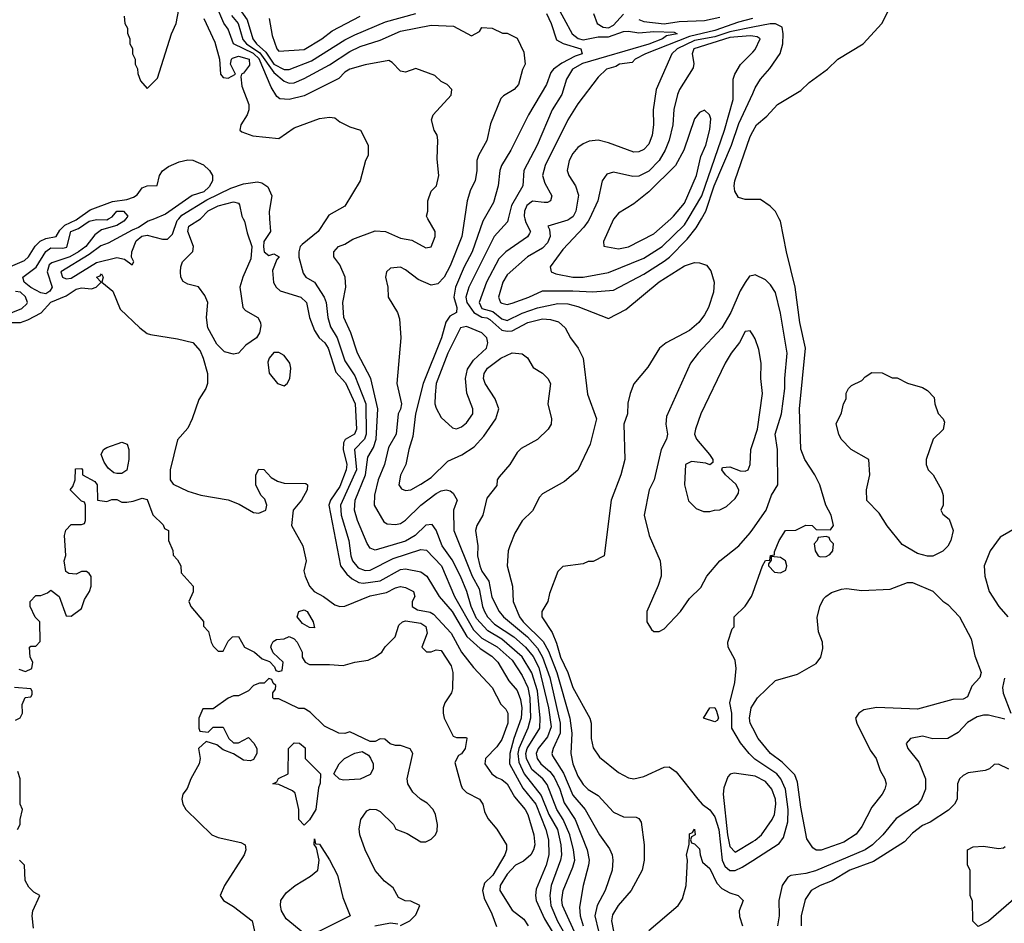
# Model space of a CAD drawing. Header units: inches. Extents: x 1793389 to 1900389, y 320802 to 470796.
# Tile 587 of 656: x 1887107 to 1890993, y 387220 to 390785. Entities that reach past the tile are written whole.
import ezdxf

# ---------------------------------------------------------------- set-up
doc = ezdxf.new("R2010")
doc.units = ezdxf.units.IN
doc.header["$MEASUREMENT"] = 0
for name, color, linetype in [('B8388', 7, 'Continuous'), ('B8389', 7, 'Continuous'), ('B8398', 7, 'Continuous'), ('B8399', 7, 'Continuous')]:
    doc.layers.add(name, color=color, linetype=linetype)

msp = doc.modelspace()

# ---------------------------------------------------------------- linework, layer by layer
at = {"layer": 'B8388', "color": 2}
for points, elevation in [([(1887070, 389811), (1887125.4, 389834.6), (1887142, 389850), (1887168.2, 389891.8), (1887188.1, 389911.9), (1887210, 389922.4), (1887250, 389930.4), (1887265.4, 389954.6), (1887285.2, 389974.8), (1887330, 389996.2), (1887335.3, 390000)], 198), ([(1887525.7, 390000), (1887517.3, 389990), (1887490, 389972.7), (1887430, 389956), (1887403.1, 389936.9), (1887368, 389890), (1887338.4, 389870), (1887304.9, 389850), (1887233.6, 389826.4), (1887222.4, 389817.6), (1887215.3, 389790), (1887234.4, 389730), (1887226.2, 389713.8), (1887210, 389703.7), (1887190, 389707), (1887150, 389728.2), (1887124.5, 389750), (1887119.3, 389770), (1887171.1, 389808.9), (1887209.8, 389870.2), (1887230, 389885.3), (1887276.4, 389883.6), (1887292.8, 389887.2), (1887308.3, 389950), (1887338.3, 389961.7), (1887380.9, 389990), (1887410, 389997), (1887450, 389995.5), (1887457.8, 390000)], 194), ([(1887638.1, 390000), (1887613.4, 389990), (1887575.1, 389964.9), (1887550, 389955.3), (1887456.5, 389903.5), (1887426.9, 389893.1), (1887381.5, 389858.5), (1887269.3, 389790.7), (1887275.5, 389770), (1887290, 389762.7), (1887310, 389766), (1887410, 389826.7), (1887490, 389847.4), (1887519.9, 389839.9), (1887550, 389818), (1887557.2, 389830), (1887548.4, 389848.4), (1887549.4, 389869.4), (1887566.6, 389913.4), (1887588.3, 389931.7), (1887610, 389935.6), (1887670, 389919.5), (1887690, 389919.3), (1887710, 389938.8), (1887727.6, 389992.4), (1887734.4, 390000)], 198), ([(1887988.7, 390000), (1887993.7, 389990), (1888003.8, 389943.8), (1888022.6, 389890), (1888018.3, 389841.7), (1887986.8, 389770), (1887976, 389730), (1887986.8, 389650), (1887998, 389638), (1888046, 389610), (1888057.3, 389590), (1888058, 389578), (1888053, 389550), (1888040.7, 389530), (1887999.3, 389500.7), (1887970, 389469), (1887950, 389465.2), (1887914.8, 389474.8), (1887884.8, 389504.8), (1887849.4, 389569.4), (1887843.7, 389610), (1887849.3, 389670), (1887837.2, 389697.2), (1887811.8, 389731.8), (1887770, 389742), (1887751.9, 389751.9), (1887742, 389770), (1887740.7, 389790), (1887742, 389810), (1887749.6, 389830.4), (1887789.4, 389870.6), (1887792.7, 389890), (1887769.7, 389950), (1887774, 389970), (1887820.2, 390000)], 194), ([(1888092.8, 390000), (1888096, 389950), (1888070.8, 389910), (1888069, 389889), (1888071, 389870), (1888090, 389854.8), (1888110, 389861), (1888130.4, 389850), (1888121.4, 389838.6), (1888104.9, 389795.1), (1888108.8, 389748.8), (1888119.1, 389730), (1888135.3, 389715.3), (1888216, 389690), (1888238, 389670), (1888250.4, 389610), (1888270, 389558.8), (1888288, 389530), (1888310.5, 389510), (1888323.8, 389490), (1888354.3, 389394.3), (1888392.1, 389352.1), (1888430.2, 389270), (1888436.1, 389170), (1888428.4, 389150), (1888391.3, 389128.7), (1888384, 389116), (1888383.9, 389090), (1888398, 389030), (1888394.7, 389010), (1888370, 388943.6), (1888332.9, 388890), (1888327.4, 388870), (1888373.4, 388630), (1888397.8, 388597.8), (1888418.9, 388578.9), (1888445.5, 388565.5), (1888462.8, 388562.8), (1888530, 388572), (1888610, 388615.8), (1888630, 388619.3), (1888690, 388607.3), (1888713.4, 388590), (1888761.6, 388510), (1888812.9, 388450), (1888871.4, 388351.4), (1888924.1, 388304.1), (1888970, 388274.9), (1888994.4, 388250), (1889037.1, 388177.1), (1889070, 388139.1), (1889083.4, 388103.4), (1889089.1, 388070), (1889086, 388030), (1889056.5, 387950), (1889040.6, 387890), (1889039.6, 387850), (1889092.9, 387752.9), (1889143.2, 387690), (1889183.6, 387590), (1889193.6, 387550), (1889194.9, 387490), (1889184.6, 387450), (1889145.4, 387354.6), (1889142, 387330), (1889144.9, 387310), (1889178.2, 387238.2), (1889250, 387118)], 198), ([(1888317.3, 390000), (1888284.9, 389950), (1888221.7, 389898.3), (1888214, 389890), (1888208, 389870), (1888208.3, 389848.3), (1888225.2, 389785.2), (1888236, 389770), (1888270.7, 389750), (1888308.5, 389690), (1888315.8, 389670), (1888322.6, 389610), (1888333.6, 389573.6), (1888360.2, 389530), (1888390, 389439.1), (1888430, 389380.5), (1888473.4, 389270), (1888474.4, 389150), (1888467.6, 389130), (1888427.8, 389090), (1888435.9, 389010), (1888372.6, 388870), (1888375.3, 388830), (1888406, 388730), (1888413.1, 388670), (1888420.3, 388650), (1888443.1, 388623.1), (1888470, 388611.8), (1888490, 388613.1), (1888580.3, 388659.7), (1888690, 388695.3), (1888712.5, 388692.5), (1888772, 388630), (1888822.8, 388510), (1888897.6, 388377.6), (1888930, 388345.8), (1888990.8, 388310.8), (1889050, 388258.9), (1889090, 388198.4), (1889112, 388150), (1889120.2, 388110), (1889123.2, 388030), (1889112.4, 387990), (1889076.6, 387910), (1889073, 387890), (1889076.1, 387856.1), (1889098.2, 387810), (1889164.2, 387724.2), (1889195, 387650), (1889229.1, 387590), (1889242.4, 387530), (1889244.9, 387490), (1889241.7, 387470), (1889204.9, 387370), (1889199, 387330), (1889203.2, 387290), (1889229.4, 387229.4), (1889308.1, 387090)], 202), ([(1889310, 387157.6), (1889249, 387290), (1889246.8, 387313.2), (1889252, 387350), (1889290, 387441.2), (1889297.4, 387470), (1889292.8, 387510), (1889278, 387570), (1889251.3, 387630), (1889226, 387670), (1889188.5, 387768.5), (1889170.9, 387790.9), (1889127.7, 387827.7), (1889106.5, 387870), (1889104.7, 387890), (1889109.3, 387910), (1889159.6, 387990), (1889161.2, 388030), (1889150, 388137.3), (1889128, 388208), (1889090, 388271.7), (1889010, 388341.3), (1888954.1, 388374.1), (1888910, 388423.1), (1888888.1, 388470), (1888871.7, 388530), (1888846.3, 388590), (1888814.1, 388654.1), (1888773.7, 388710), (1888750, 388771), (1888734, 388794), (1888710, 388790.5), (1888667.3, 388750), (1888630, 388727.4), (1888510, 388692.7), (1888490, 388700.7), (1888478.3, 388718.3), (1888440.3, 388810), (1888428.7, 388850), (1888430.3, 388890), (1888471.4, 388990), (1888481.3, 389058.7), (1888503, 389097), (1888513.8, 389130), (1888520.3, 389250), (1888492.4, 389370), (1888440.4, 389470), (1888414, 389550), (1888386.4, 389610), (1888382.4, 389670), (1888393.4, 389730), (1888390.6, 389770), (1888370, 389818), (1888346, 389850), (1888346, 389870), (1888364.7, 389890), (1888390, 389899), (1888421.1, 389918.9), (1888510, 389952.7), (1888550, 389949.3), (1888610, 389923.7), (1888654.8, 389914.8), (1888710, 389885.2), (1888730.6, 389889.4), (1888746.8, 389930), (1888746.8, 389950), (1888717.8, 390000)], 206), ([(1888862.6, 390000), (1888852.2, 389930), (1888805.4, 389814.6), (1888782.4, 389770), (1888757.4, 389742.6), (1888730, 389738.4), (1888679.6, 389759.6), (1888630, 389799), (1888610, 389809.2), (1888570, 389805.2), (1888554.8, 389790), (1888550.8, 389770), (1888559.1, 389730), (1888560.7, 389690), (1888598, 389630), (1888605.4, 389605.4), (1888611, 389530), (1888594.8, 389350), (1888613.4, 389270), (1888610, 389248.7), (1888600.7, 389230), (1888592.7, 389150), (1888562.4, 389097.6), (1888547, 389030), (1888521.1, 388970), (1888506.7, 388910), (1888506, 388870), (1888543.8, 388803.8), (1888556.8, 388796.8), (1888590, 388793.4), (1888610, 388798), (1888630, 388810.6), (1888689.8, 388870.2), (1888750, 388915.8), (1888770, 388926.4), (1888790, 388930.4), (1888806.2, 388926.2), (1888817.3, 388917.3), (1888833.4, 388890), (1888819.3, 388850), (1888819.5, 388770), (1888892.6, 388590), (1888920, 388540), (1888932.6, 388470), (1888940.8, 388450), (1888952.9, 388430), (1888980.6, 388400.6), (1889056.5, 388350), (1889103.2, 388310), (1889133.1, 388273.1), (1889155.5, 388230), (1889194.3, 388070), (1889204.1, 387995.9), (1889190, 387955.6), (1889152.9, 387910), (1889145.3, 387890), (1889148.9, 387870), (1889163.7, 387850), (1889199.6, 387819.6), (1889216.7, 387796.7), (1889237.8, 387750), (1889255.2, 387695.2), (1889299, 387630), (1889346, 387510), (1889353.7, 387470), (1889352.2, 387450), (1889330.4, 387370), (1889316.5, 387283.5), (1889318.3, 387250), (1889330.3, 387210)], 210), ([(1888939.7, 390000), (1888934, 389990), (1888893.1, 389870), (1888860.9, 389810), (1888826.3, 389730), (1888820.3, 389690), (1888831.8, 389650), (1888830.5, 389630), (1888804.8, 389615.2), (1888788.6, 389591.4), (1888771.7, 389530), (1888699.1, 389350), (1888668.9, 389230), (1888658.6, 389141.4), (1888642, 389090), (1888630.8, 389030), (1888610, 388988), (1888602.8, 388950), (1888614, 388934), (1888630, 388927.3), (1888650, 388930.7), (1888690, 388953.4), (1888730, 388979.1), (1888796.3, 389043.7), (1888851.1, 389068.9), (1888899.7, 389100.3), (1888938, 389142), (1888986, 389210), (1888997.2, 389250), (1888983.7, 389290), (1888943.7, 389350), (1888937, 389370), (1888939.5, 389390), (1888952.7, 389410), (1889005.2, 389450), (1889050, 389470.7), (1889090, 389466.8), (1889110.7, 389450.7), (1889133.7, 389413.7), (1889170, 389390.8), (1889190.8, 389370), (1889201, 389350), (1889191.3, 389270), (1889206, 389210), (1889204.7, 389190), (1889192, 389170), (1889150, 389128.7), (1889086.4, 389093.6), (1889070, 389078), (1889041, 389030), (1888998.8, 388981.2), (1888991.3, 388970), (1888990, 388948), (1888950, 388898), (1888934.8, 388830), (1888910.7, 388790), (1888906, 388770), (1888914.9, 388710), (1888914, 388670), (1888922.4, 388630), (1888930.3, 388610), (1888958.7, 388570), (1888970, 388506.8), (1888999.5, 388450), (1889015.8, 388430), (1889110.2, 388350), (1889150, 388306.3), (1889170.1, 388270.1), (1889198.6, 388190), (1889240.2, 388010), (1889239.7, 387970), (1889212, 387910), (1889207, 387890), (1889210, 387881), (1889252.5, 387812.5), (1889290, 387725.5), (1889338.4, 387670), (1889395.5, 387570), (1889434.2, 387514.2), (1889444.9, 387490), (1889448, 387470), (1889444.9, 387430), (1889418, 387350), (1889386.4, 387290), (1889377, 387250), (1889391.7, 387190)], 214), ([(1889034.9, 390000), (1889031.9, 389988.1), (1888979.3, 389930), (1888879.5, 389730), (1888866.9, 389690), (1888871.3, 389670), (1888899, 389630), (1888930, 389611.6), (1888950, 389609.1), (1888961.8, 389601.8), (1889010, 389560.7), (1889030, 389556.2), (1889050, 389558), (1889112.7, 389590), (1889170, 389604.9), (1889202, 389602), (1889233, 389593), (1889259.1, 389570), (1889280.7, 389530), (1889311, 389490), (1889330.8, 389450), (1889348.1, 389308.1), (1889382.8, 389210), (1889358.8, 389110), (1889310, 389008.7), (1889256.8, 388963.2), (1889170, 388915.3), (1889158, 388902), (1889130, 388848), (1889090, 388808.7), (1889061.1, 388758.9), (1889040.7, 388710), (1889034.8, 388690), (1889030.8, 388630), (1889051, 388550), (1889054, 388490), (1889079.5, 388430), (1889093.1, 388410), (1889172.2, 388332.2), (1889193.8, 388293.8), (1889226.4, 388210), (1889278.3, 388030), (1889286.3, 387970), (1889281.3, 387890), (1889290.3, 387850), (1889310, 387800.7), (1889330, 387767.7), (1889350, 387748.2), (1889390, 387724.9), (1889450, 387658.8), (1889490, 387641), (1889539.6, 387639.6), (1889550, 387634), (1889559.6, 387619.6), (1889570.8, 387530), (1889570.8, 387470), (1889564, 387430), (1889520.5, 387350), (1889468.2, 387290), (1889446.4, 387253.6), (1889442, 387230), (1889450.4, 387190)], 218), ([(1889100.1, 390000), (1889104.5, 389984.5), (1889122.4, 389950), (1889118.6, 389941.5), (1889111.3, 389928.7), (1889024.9, 389870), (1888998.2, 389841.8), (1888948.9, 389750), (1888919.5, 389670), (1888930, 389646), (1888974.1, 389634.1), (1889010, 389604.9), (1889030, 389599), (1889090, 389627.8), (1889150, 389649), (1889230, 389665.7), (1889270, 389663.7), (1889310, 389654), (1889430, 389606), (1889498.6, 389641.4), (1889630, 389750.6), (1889730, 389814), (1889770, 389826.8), (1889790, 389826), (1889817.3, 389817.3), (1889834.4, 389794.4), (1889847.3, 389750), (1889844.9, 389710), (1889825.5, 389650), (1889810, 389621.2), (1889787.3, 389590), (1889750, 389559.5), (1889658, 389510), (1889631.3, 389490), (1889585.4, 389414.6), (1889531.1, 389348.9), (1889516, 389310), (1889507.1, 389272.9), (1889506, 389230), (1889491, 389189), (1889494.8, 389050), (1889478.8, 388990), (1889440.7, 388890), (1889414, 388670), (1889370, 388648), (1889350, 388648), (1889330, 388638), (1889250, 388628), (1889231.1, 388608.9), (1889198, 388522), (1889190.8, 388490), (1889167.3, 388450), (1889167.3, 388430), (1889207.9, 388367.9), (1889225.7, 388325.7), (1889240.8, 388270), (1889270.2, 388210.2), (1889290, 388150.8), (1889356.3, 388030), (1889362, 388010), (1889362, 387950), (1889370, 387912), (1889395.2, 387875.2), (1889470, 387814.8), (1889510, 387794), (1889530, 387790.7), (1889570, 387799.1), (1889650, 387836), (1889670, 387838), (1889698, 387818), (1889782.8, 387710), (1889800.7, 387690), (1889830, 387668), (1889850, 387640.5), (1889866.2, 387590), (1889879.7, 387470), (1889890, 387446), (1889910, 387428.5), (1889930, 387428.5), (1889958, 387442), (1890000, 387468.8)], 222), ([(1889278, 390000), (1889270, 389994.7), (1889191.3, 389970), (1889198, 389958), (1889200.4, 389930), (1889190, 389904.5), (1889170, 389883.6), (1889110.3, 389849.7), (1889030, 389778), (1889014, 389750), (1888996.3, 389690), (1889004, 389670), (1889010, 389666.4), (1889030, 389661.6), (1889050, 389666.7), (1889116, 389690), (1889170, 389714.9), (1889290, 389716.1), (1889368.2, 389711.8), (1889450, 389718.4), (1889570, 389781.7), (1889650, 389832.9), (1889671.4, 389848.6), (1889741.2, 389918.8), (1889776.1, 389963.9), (1889797.2, 390000)], 226), ([(1889355.1, 390000), (1889350.2, 389989.8), (1889333.5, 389966.5), (1889250, 389878), (1889200.7, 389810), (1889204.7, 389790), (1889222.4, 389782.4), (1889290, 389768.8), (1889330, 389768.8), (1889430, 389788.5), (1889570, 389844.9), (1889642.9, 389890), (1889730, 389975.8), (1889744.5, 390000)], 230), ([(1889451.7, 390000), (1889450, 389998), (1889411.3, 389910), (1889412, 389892), (1889470, 389881.6), (1889510, 389888.5), (1889610, 389940.4), (1889676.2, 390000)], 234), ([(1887069.2, 389590), (1887110, 389590.3), (1887138.9, 389601.1), (1887191.2, 389628.8), (1887229.5, 389670.5), (1887290, 389695.5), (1887330, 389722), (1887350, 389727.7), (1887390, 389723), (1887408.7, 389730), (1887428, 389750), (1887409.2, 389770), (1887424.7, 389775.3), (1887430, 389782), (1887436, 389770), (1887431.3, 389750), (1887474, 389714), (1887503.4, 389643.4), (1887581, 389570), (1887610, 389547.3), (1887623.4, 389543.4), (1887730, 389526), (1887790, 389511.3), (1887819.1, 389479.1), (1887830.5, 389450.5), (1887847.7, 389390), (1887847.7, 389350), (1887840.7, 389330), (1887813.2, 389286.8), (1887788, 389210), (1887770, 389174), (1887730, 389128), (1887700.5, 389010), (1887700.7, 388970), (1887712.8, 388952.8), (1887770, 388924.9), (1887822, 388910), (1887930, 388890.8), (1887973.4, 388873.4), (1888030, 388841), (1888050, 388838), (1888078, 388850), (1888082, 388870), (1888073.6, 388893.6), (1888058, 388910), (1888038, 388950), (1888038, 388990), (1888050, 389012), (1888070, 389011.3), (1888098.8, 388978.8), (1888124, 388964), (1888150, 388957.3), (1888236, 388956), (1888242, 388950), (1888241, 388930), (1888218.8, 388890), (1888186, 388850), (1888179.1, 388790), (1888223.8, 388710), (1888237.3, 388650), (1888228.7, 388611.3), (1888233.4, 388590), (1888250, 388550.6), (1888269, 388529), (1888306, 388510), (1888350, 388476.4), (1888370, 388470.4), (1888390, 388472), (1888490, 388512.8), (1888554, 388526), (1888590, 388544.2), (1888610, 388548.8), (1888630, 388545.3), (1888660.5, 388530), (1888666, 388510), (1888655.5, 388490), (1888655.5, 388470), (1888677.3, 388457.3), (1888727.2, 388447.2), (1888739.8, 388439.8), (1888810, 388364.9), (1888850, 388290.6), (1888898, 388230), (1888970.9, 388150.9), (1889005.1, 388085.1), (1889024.9, 388064.9), (1889032.7, 388050), (1889033.1, 388010), (1889010, 387946), (1888990, 387917.2), (1888944.9, 387870), (1888942, 387850), (1888970.5, 387810), (1888990, 387795.8), (1889010, 387788.2), (1889030, 387770.5), (1889058.9, 387718.9), (1889101.6, 387670), (1889112, 387650), (1889136.4, 387570), (1889139.3, 387530), (1889134.9, 387510), (1889124, 387490), (1889094.4, 387465.6), (1889063, 387450), (1889030, 387414), (1889002.8, 387370), (1889002, 387350), (1889050, 387272.7), (1889096.7, 387236.7), (1889113, 387210)], 194), ([(1890000, 389775.9), (1889986.8, 389773.2), (1889970, 389748.7), (1889950, 389715.3), (1889913, 389630), (1889878, 389570), (1889784, 389470), (1889754, 389430), (1889659.8, 389220.2), (1889656.3, 389190), (1889664, 389150), (1889658.8, 389130), (1889638, 389090), (1889610.6, 388970), (1889590.6, 388930), (1889570.8, 388830), (1889590.8, 388750), (1889634, 388650), (1889638.8, 388610), (1889638.8, 388590), (1889627.1, 388552.9), (1889582, 388450), (1889582, 388410), (1889599.6, 388379.6), (1889610, 388372), (1889630, 388372), (1889650, 388382), (1889715.3, 388450), (1889750, 388502), (1889794.6, 388545.4), (1889819, 388590), (1889869.3, 388650), (1889945.2, 388710), (1889990, 388761), (1890000, 388775.3)], 226), ([(1887000.5, 389599.5), (1887114.6, 389645.4), (1887135.2, 389664.8), (1887137.2, 389670), (1887130, 389692.4), (1887110, 389709.7), (1887090, 389712.8)], 198), ([(1890000, 389542), (1889990, 389558), (1889970, 389555.3), (1889947.7, 389512.3), (1889914.8, 389470), (1889890.8, 389430), (1889794.8, 389230), (1889774, 389170), (1889770.6, 389150), (1889778, 389130), (1889828.5, 389070), (1889842, 389050), (1889842, 389038), (1889830.4, 389029.6), (1889815.3, 389035.3), (1889758.4, 389041.6), (1889734, 389030), (1889730.8, 388950), (1889746.8, 388886.8), (1889776.9, 388856.9), (1889805.4, 388845.4), (1889830, 388844.7), (1889849.2, 388850.8), (1889870, 388851), (1889895.9, 388864.1), (1889930, 388896), (1889943.2, 388916.8), (1889944.5, 388930), (1889933, 388953), (1889892.3, 388990), (1889877.2, 389010), (1889880.9, 389019.1), (1889910, 389021.6), (1889950, 389005.5), (1889970, 389003.8), (1889981.2, 389010), (1889989.4, 389030), (1889992.7, 389090), (1890000, 389113.2)], 230), ([(1887103.6, 388223.6), (1887130, 388214), (1887154.6, 388225.4), (1887158, 388250), (1887148, 388270), (1887146, 388310), (1887150, 388314), (1887170, 388314), (1887187.3, 388332.7), (1887186, 388410), (1887168.4, 388428.4), (1887148, 388470), (1887148, 388490), (1887170, 388514), (1887190, 388514), (1887216.4, 388523.6), (1887230, 388534), (1887262, 388510), (1887290, 388434), (1887310, 388432), (1887350, 388462), (1887362, 388498), (1887382, 388530), (1887388.7, 388550), (1887388.4, 388588.4), (1887380.4, 388600.4), (1887370, 388608), (1887350, 388608), (1887330, 388598), (1887300.4, 388600.4), (1887288.4, 388608.4), (1887282, 388650), (1887288.4, 388671.6), (1887284, 388750), (1887289.1, 388770.9), (1887310, 388794), (1887350, 388794), (1887362, 388798), (1887366, 388810), (1887366, 388870), (1887362, 388882), (1887350, 388886), (1887306, 388930), (1887316.4, 388943.6), (1887326, 388970), (1887327.3, 389012.7), (1887350, 389014), (1887354, 389010), (1887354, 388990), (1887403.6, 388963.6), (1887412, 388950), (1887414, 388890), (1887450, 388884.7), (1887470, 388892), (1887490, 388892), (1887510, 388882), (1887530, 388882), (1887554.6, 388885.4), (1887590, 388898), (1887610, 388892), (1887631.6, 388831.6), (1887672.7, 388792.7), (1887678, 388778), (1887694, 388770), (1887694, 388730), (1887711.6, 388691.6), (1887712.7, 388672.7), (1887730, 388654), (1887742, 388630), (1887743.6, 388603.6), (1887791.3, 388550), (1887791.6, 388528.4), (1887774, 388490), (1887782, 388470), (1887831.6, 388411.6), (1887832.7, 388392.7), (1887851.6, 388371.6), (1887862, 388330), (1887870, 388314), (1887890, 388294), (1887910, 388294), (1887930, 388334), (1887946, 388350), (1887970, 388352), (1887994, 388310), (1888034, 388290), (1888063.6, 388263.6), (1888092.7, 388252.7), (1888112.7, 388232.7), (1888118, 388218), (1888130, 388214), (1888142, 388218), (1888146, 388250), (1888107.3, 388287.3), (1888098, 388310), (1888100.4, 388319.6), (1888107.3, 388332.7), (1888120.4, 388339.6), (1888150, 388342), (1888170, 388352), (1888190, 388342), (1888202, 388330), (1888222, 388290), (1888222, 388270), (1888234, 388250), (1888250, 388242), (1888330, 388242), (1888383.1, 388236.9), (1888429.3, 388250.7), (1888482, 388258), (1888510, 388271.3), (1888535.3, 388290), (1888549.3, 388310.7), (1888588.9, 388351.1), (1888603.2, 388396.8), (1888618, 388410), (1888630, 388413), (1888690, 388404), (1888710, 388390.8), (1888714.4, 388365.6), (1888694, 388310), (1888712, 388292), (1888730, 388291.3), (1888750, 388298.8), (1888770, 388296.3), (1888810, 388236), (1888816.3, 388210), (1888814.4, 388145.6), (1888810.8, 388129.2), (1888784.7, 388090), (1888778, 388070), (1888778, 388050), (1888782, 388030), (1888818, 387958), (1888830, 387954), (1888870, 387954), (1888872, 387950), (1888864.7, 387910), (1888850, 387888.7), (1888838, 387882), (1888824.7, 387855.3), (1888847.5, 387767.5), (1888853.4, 387753.4), (1888870, 387736), (1888921, 387710), (1888934.8, 387690), (1888941.4, 387661.4), (1888954.4, 387634.4), (1888990, 387591.3), (1889028.2, 387530), (1889028.5, 387510), (1889022, 387490), (1888974, 387410), (1888941.1, 387378.9), (1888932.7, 387350), (1888939.3, 387319.3), (1888970, 387258), (1888988.4, 387208.4)], 190), ([(1890000, 387875.3), (1889985.1, 387890), (1889951.9, 387931.9), (1889917, 387990), (1889917.6, 388050), (1889909.2, 388090), (1889929.3, 388170), (1889934.8, 388225.2), (1889930, 388258), (1889902.7, 388310), (1889901.2, 388330), (1889918, 388382), (1889926, 388390), (1889926, 388430), (1889970, 388472), (1889995.3, 388510), (1890000, 388523.1)], 222), ([(1888610, 387212), (1888646, 387230), (1888670, 387254), (1888686, 387290), (1888650, 387308), (1888628.4, 387308.4), (1888602, 387322), (1888580.2, 387360.2), (1888546.8, 387386.8), (1888510, 387429), (1888469.6, 387510), (1888449.4, 387570), (1888446.6, 387593.4), (1888453.2, 387630), (1888476.5, 387663.5), (1888490, 387671), (1888514, 387670), (1888530, 387662), (1888582, 387610), (1888591.6, 387591.6), (1888635.3, 387575.3), (1888690, 387542), (1888710, 387542), (1888730, 387552), (1888748, 387570), (1888754.6, 387585.4), (1888755.3, 387610), (1888748, 387650), (1888738, 387670), (1888714.6, 387694.6), (1888688, 387710), (1888658, 387738), (1888639, 387770), (1888635.3, 387790), (1888658, 387890), (1888648.4, 387908.4), (1888610, 387922), (1888590, 387922), (1888568.4, 387928.4), (1888547.3, 387947.3), (1888530, 387948), (1888510, 387938), (1888490, 387938), (1888410, 387975.3), (1888390, 387968.7), (1888366, 387970), (1888310, 387998), (1888253.2, 388053.2), (1888230, 388068), (1888208.4, 388068.4), (1888130, 388106), (1888110, 388106), (1888106, 388110), (1888106, 388130), (1888116.4, 388143.6), (1888118, 388158), (1888107.3, 388167.3), (1888102, 388182), (1888090, 388186), (1888072, 388168), (1888052.7, 388167.3), (1888030, 388158), (1888010, 388138), (1887970, 388118), (1887950, 388118), (1887930, 388108.7), (1887870, 388066), (1887830, 388066), (1887814, 388030), (1887814, 387990), (1887818, 387978), (1887850, 387974), (1887870, 387994), (1887910, 387994), (1887932, 387950), (1887950, 387932), (1887970, 387932), (1888010, 387954), (1888031.3, 387931.3), (1888042, 387910), (1888042, 387890), (1888030, 387866), (1888018, 387862), (1887990, 387864), (1887950, 387889), (1887910, 387905.2), (1887884.7, 387924.7), (1887842, 387938), (1887812, 387910), (1887818.8, 387870), (1887814.8, 387850), (1887782, 387790), (1887767.7, 387752.3), (1887751, 387730), (1887746, 387710), (1887750.8, 387690), (1887762.8, 387670), (1887864.7, 387570), (1887890, 387558.8), (1887979.8, 387539.8), (1887996, 387530), (1887999.1, 387510), (1887993, 387490), (1887914.8, 387370), (1887898, 387330), (1887911.3, 387310), (1887950, 387286.8), (1888024.7, 387230), (1888046, 387130)], 190), ([(1887090, 388022), (1887108.7, 388031.3), (1887118, 388050), (1887116.4, 388083.6), (1887128.4, 388111.6), (1887150, 388114), (1887156.4, 388123.6), (1887156.4, 388136.4), (1887150, 388146), (1887086, 388150)], 190), ([(1890000, 387989.9), (1889989.5, 388010), (1889987, 388030), (1889993.2, 388070), (1890000, 388080.5)], 218), ([(1887098, 387590), (1887108, 387610), (1887108, 387630), (1887118, 387670), (1887108.7, 387690), (1887109, 387790), (1887099, 387819)], 190), ([(1890000, 387802.1), (1889926.8, 387813.2), (1889910.8, 387809.2), (1889902, 387798), (1889885.1, 387754.9), (1889883.7, 387730), (1889900.2, 387570), (1889910, 387522.8), (1889930, 387501.6), (1890000, 387542.7)], 226), ([(1889590, 387192.4), (1889706, 387290), (1889722.5, 387317.5), (1889737.2, 387370), (1889742, 387470), (1889738, 387490), (1889748.9, 387531.1), (1889750, 387574), (1889762, 387578), (1889770, 387592), (1889772, 387570), (1889758, 387562), (1889754, 387550), (1889758, 387538), (1889770, 387534), (1889790, 387514), (1889792, 387490), (1889802, 387462), (1889830, 387436), (1889858.7, 387378.7), (1889878, 387358), (1889910, 387340.7), (1889942, 387330), (1889962, 387310), (1889946.8, 387270), (1889947.7, 387247.7), (1889958.8, 387210)], 218), ([(1887161.2, 387201.2), (1887155.3, 387250), (1887158, 387270), (1887186, 387330), (1887163.1, 387343.1), (1887143.1, 387363.1), (1887128.7, 387388.7), (1887126, 387450), (1887106, 387470)], 190), ([(1888508, 387210), (1888570, 387222.8), (1888598.8, 387218.8)], 190)]:
    msp.add_lwpolyline(points, dxfattribs=dict(at, elevation=elevation))
for points, elevation in [([(1888870, 389574.2), (1888847, 389570), (1888796.4, 389470), (1888750.5, 389350), (1888745.8, 389305.8), (1888745.5, 389270), (1888750, 389252), (1888770, 389216), (1888815.3, 389175.3), (1888830, 389171), (1888850, 389178.8), (1888870, 389194.8), (1888894.5, 389230), (1888895.1, 389250), (1888871.5, 389311.5), (1888866, 389370), (1888873.7, 389406.3), (1888897.8, 389442.2), (1888949.6, 389490), (1888954.3, 389510), (1888949.7, 389530), (1888930, 389549.7)], 218), ([(1888130, 389472), (1888110, 389472), (1888090.7, 389450), (1888085.8, 389434.2), (1888090.7, 389390.7), (1888124.7, 389350), (1888150, 389341), (1888162, 389350), (1888173.2, 389370), (1888177.2, 389410), (1888172.7, 389430), (1888150, 389460.9)], 198), ([(1887490, 388995.3), (1887478, 388998), (1887456.4, 389016.4), (1887440.2, 389040.2), (1887428.7, 389070), (1887438, 389090), (1887450, 389098), (1887510, 389118), (1887531.1, 389111.1), (1887538, 389090), (1887538, 389050), (1887530, 389008), (1887510, 388995.3)], 190), ([(1888270, 388386), (1888250, 388388), (1888223.1, 388403.1), (1888202, 388430), (1888208, 388450), (1888230, 388457.3), (1888241, 388450), (1888264.7, 388410)], 190), ([(1889850, 388015.3), (1889806, 388030), (1889830, 388071), (1889850, 388071.3), (1889856.8, 388056.8), (1889864.7, 388030), (1889859.8, 388020.2)], 222), ([(1888230, 387608), (1888208.7, 387630), (1888209, 387670), (1888193.6, 387733.6), (1888183.1, 387743.1), (1888130, 387768), (1888106, 387770), (1888122, 387778), (1888128.4, 387791.6), (1888166, 387810), (1888168, 387910), (1888190, 387932), (1888211.6, 387931.6), (1888232.7, 387912.7), (1888234, 387870), (1888294, 387810), (1888292.7, 387772.7), (1888285.4, 387754.6), (1888274.8, 387670), (1888250, 387628)], 190), ([(1888384.7, 387784.7), (1888369.1, 387789.1), (1888346, 387810), (1888368, 387850), (1888388.9, 387871.1), (1888430, 387892), (1888458, 387898), (1888483.6, 387883.6), (1888491.6, 387871.6), (1888502, 387850), (1888502, 387830), (1888490, 387808), (1888450, 387789)], 190), ([(1888262, 387182), (1888224, 387184), (1888158.4, 387238.4), (1888139.3, 387270), (1888136, 387290), (1888137.2, 387310), (1888158.9, 387341.1), (1888194, 387370), (1888253.8, 387406.2), (1888284, 387430), (1888289.2, 387470), (1888278, 387518), (1888268.7, 387531.3), (1888270, 387554), (1888274, 387534), (1888290, 387532), (1888330, 387471.3), (1888360.5, 387410), (1888382.4, 387322.4), (1888411.3, 387250), (1888290, 387189.2)], 190)]:
    msp.add_lwpolyline(points, close=True, dxfattribs=dict(at, elevation=elevation))
at = {"layer": 'B8389', "color": 2}
for points, elevation in [([(1887519.6, 390799.6), (1887522, 390770), (1887531.6, 390751.6), (1887532.7, 390732.7), (1887542, 390710), (1887542, 390690), (1887551.6, 390671.6), (1887552, 390650), (1887562, 390630), (1887562, 390610), (1887571.6, 390591.6), (1887572.7, 390572.7), (1887583.6, 390543.6), (1887610, 390514), (1887650, 390554), (1887705.2, 390730), (1887724, 390770), (1887734.6, 390825.4)], 202), ([(1888717.8, 390000), (1888712, 390010), (1888718, 390030), (1888718, 390070), (1888731.1, 390108.9), (1888751.3, 390130), (1888761, 390170), (1888754.4, 390234.4), (1888757.3, 390310), (1888754, 390330), (1888742.8, 390350), (1888731.3, 390390), (1888738, 390410), (1888810, 390488), (1888812, 390510), (1888794, 390530), (1888770, 390542), (1888745.4, 390565.4), (1888670, 390592), (1888630, 390578), (1888610, 390582), (1888576.9, 390616.9), (1888563.6, 390623.6), (1888470, 390607.3), (1888410, 390590.4), (1888390, 390578), (1888366.5, 390553.5), (1888230, 390484.9), (1888170, 390470.3), (1888133.4, 390473.4), (1888122, 390482), (1888099, 390519), (1888051.2, 390631.3), (1888030, 390651.2), (1887950.3, 390690), (1887930, 390747.3), (1887912.1, 390772.1), (1887882, 390842)], 206), ([(1887972.4, 390830), (1888004.8, 390784.8), (1888026.9, 390710), (1888041.8, 390690), (1888077.5, 390657.5), (1888110, 390610.2), (1888150, 390589.2), (1888170, 390589), (1888257.7, 390622.3), (1888390, 390706), (1888430, 390726), (1888550, 390777.4), (1888669.8, 390810.2)], 214), ([(1889221.7, 390850), (1889287.4, 390730), (1889311, 390711), (1889330, 390705.2), (1889390, 390717.6), (1889430, 390718.1), (1889490, 390738.2), (1889510, 390740.2), (1889550, 390734), (1889610, 390738.4), (1889690, 390736.3), (1889701, 390730), (1889658.8, 390721.2), (1889644, 390710), (1889590, 390688.3), (1889327.5, 390612.5), (1889288.7, 390590), (1889264.9, 390550), (1889246.7, 390490), (1889208.4, 390430), (1889148.4, 390290), (1889096.4, 390190), (1889092.7, 390130), (1889048, 390052), (1889034.9, 390000)], 218), ([(1887834, 390790), (1887876.7, 390696.7), (1887894.9, 390630), (1887899.1, 390570), (1887910, 390557.3), (1887930, 390554.8), (1887958, 390570), (1887939.3, 390610), (1887942, 390630), (1887946.5, 390633.5), (1887970, 390640.9), (1888012, 390630), (1888013.7, 390606.3), (1887990, 390574), (1887982, 390570), (1887979.6, 390560.4), (1887983.4, 390523.4), (1888010.7, 390450), (1888010.6, 390430), (1888004, 390410), (1887978.8, 390370), (1887976, 390350), (1887983.4, 390343.4), (1888026.6, 390326.6), (1888130, 390316.3), (1888190, 390359.1), (1888290, 390394.8), (1888330, 390401), (1888350, 390398), (1888370, 390382), (1888410, 390362), (1888452, 390350), (1888482, 390290), (1888482, 390250), (1888470.9, 390229.1), (1888450.7, 390150), (1888390.5, 390049.5), (1888326.2, 390013.8), (1888317.3, 390000)], 202), ([(1887942.2, 390802.2), (1887969.1, 390770), (1887987.2, 390707.2), (1888001.2, 390690), (1888054.4, 390654.4), (1888110, 390577.1), (1888150, 390542.6), (1888170, 390534.9), (1888190, 390536.5), (1888230, 390553.7), (1888330, 390606.7), (1888410, 390660.3), (1888450, 390678.9), (1888530, 390704.9), (1888610, 390739.5), (1888730, 390763), (1888819.1, 390759.1), (1888890, 390722), (1888922, 390738), (1888930, 390754), (1888971.6, 390751.6), (1889012.7, 390732.7), (1889030, 390732), (1889070, 390712), (1889096.9, 390656.9), (1889102, 390610), (1889090.9, 390589.1), (1889074.8, 390530), (1889058, 390510), (1889015.5, 390484.5), (1889006, 390474), (1888965.2, 390374.8), (1888950, 390308), (1888917.3, 390250), (1888910.7, 390230), (1888910.5, 390190), (1888904, 390150), (1888886.2, 390113.8), (1888873, 390070), (1888862.6, 390000)], 210), ([(1888090.8, 390790), (1888102.5, 390722.5), (1888121, 390670), (1888130, 390661), (1888230, 390667), (1888299.3, 390710), (1888339.3, 390740.7), (1888450, 390799.3)], 218), ([(1889185.7, 390810), (1889204.9, 390770), (1889225.8, 390705.8), (1889251.4, 390691.4), (1889321, 390670), (1889326, 390650), (1889298.6, 390641.4), (1889246.2, 390613.8), (1889213, 390590), (1889203, 390577), (1889185.5, 390530), (1889114.9, 390410), (1889045.5, 390270), (1889008, 390210), (1889001.6, 390190), (1888995.5, 390130), (1888976.1, 390063.9), (1888939.7, 390000)], 214), ([(1889998.8, 390790), (1889943.9, 390776.1), (1889850, 390743.2), (1889750, 390718.4), (1889576.3, 390650), (1889536, 390630), (1889523.5, 390616.5), (1889474, 390610), (1889459.8, 390600.2), (1889422, 390590), (1889390, 390558), (1889310, 390453.2), (1889270.5, 390390), (1889180.4, 390210), (1889170.5, 390170), (1889179.9, 390139.9), (1889206.8, 390090), (1889201, 390070), (1889190, 390063.7), (1889176.4, 390063.6), (1889130, 390069.7), (1889107.6, 390052.4), (1889099, 390030), (1889097.3, 390010), (1889100.1, 390000)], 222), ([(1889370.7, 390810), (1889386, 390770), (1889410, 390756.3), (1889430, 390753), (1889450, 390763.1), (1889490, 390806.8)], 222), ([(1889550, 390785.5), (1889570, 390778), (1889650, 390769.4), (1889710, 390778.3), (1889810, 390781.7), (1889870, 390795.8)], 222), ([(1890000, 390755.2), (1889910, 390737.5), (1889850, 390718), (1889770, 390703.2), (1889702, 390670), (1889680.4, 390650), (1889619.3, 390510), (1889606.4, 390430), (1889608, 390370), (1889603, 390330), (1889590, 390294), (1889570, 390272.7), (1889550, 390263.7), (1889530, 390262), (1889430, 390299.5), (1889390, 390309.3), (1889354.4, 390305.6), (1889330, 390296), (1889310, 390281.2), (1889290, 390257.2), (1889275.5, 390230), (1889268, 390190), (1889274, 390170), (1889300.5, 390130), (1889312.3, 390092.3), (1889302, 390030), (1889291.2, 390008.8), (1889278, 390000)], 226), ([(1890000, 390719.9), (1889990, 390721.4), (1889910, 390714.6), (1889766.7, 390670), (1889760.4, 390650), (1889767.7, 390612.3), (1889764.9, 390595.1), (1889710.6, 390510), (1889703, 390490), (1889688.5, 390431.5), (1889684.4, 390370), (1889670.5, 390310.5), (1889653.7, 390270), (1889630.4, 390230), (1889590, 390187.6), (1889550, 390167.8), (1889526.3, 390166.3), (1889450, 390183.7), (1889424.4, 390175.6), (1889404.9, 390150), (1889388.5, 390070), (1889355.1, 390000)], 230), ([(1889744.5, 390000), (1889798.4, 390090), (1889888.4, 390350), (1889922.4, 390470), (1889922.7, 390550), (1889929.3, 390570), (1889951.4, 390608.6), (1890000, 390657.3)], 230), ([(1889797.2, 390000), (1889814.7, 390030), (1889847.1, 390130), (1889916, 390290), (1889944.7, 390375.3), (1890000, 390494.4)], 226), ([(1889676.2, 390000), (1889687.3, 390010), (1889730, 390062), (1889778, 390170), (1889795.1, 390244.9), (1889814.7, 390290), (1889830, 390352), (1889834, 390394), (1889829.3, 390409.3), (1889810, 390428.7), (1889790, 390419), (1889770, 390394), (1889728.2, 390270), (1889695.5, 390210), (1889590, 390106.6), (1889530, 390059), (1889470, 390022), (1889451.7, 390000)], 234), ([(1890000, 390075.3), (1889970, 390075.3), (1889944, 390084), (1889929.1, 390109.1), (1889926, 390130), (1889929.4, 390150), (1889990, 390324.7), (1890000, 390343.6)], 222), ([(1887335.3, 390000), (1887384.7, 390035.3), (1887472.4, 390067.6), (1887530, 390075.2), (1887555.5, 390084.5), (1887570, 390094.9), (1887590, 390122), (1887609.8, 390130.2), (1887649.4, 390130.6), (1887658.3, 390170), (1887670.8, 390189.2), (1887694.1, 390205.9), (1887736, 390224), (1887770, 390232.4), (1887790, 390230.4), (1887832.6, 390212.6), (1887855.5, 390190), (1887868, 390170), (1887868.2, 390150), (1887854.1, 390125.9), (1887833.4, 390106.6), (1887788, 390092), (1887682.2, 390017.8), (1887638.1, 390000)], 198), ([(1887734.4, 390000), (1887746.4, 390013.6), (1887845.6, 390074.4), (1887940, 390120), (1887990, 390138), (1888044.9, 390144.9), (1888062, 390142), (1888086, 390126), (1888102, 390090), (1888090.9, 390029.1), (1888092.8, 390000)], 198), ([(1887820.2, 390000), (1887850, 390031.3), (1887890.4, 390050.4), (1887950, 390066.8), (1887970, 390061), (1887974.2, 390054.2), (1887983.8, 390010), (1887988.7, 390000)], 194), ([(1887457.8, 390000), (1887471.9, 390008.1), (1887489.6, 390030), (1887516, 390030), (1887534, 390010), (1887525.7, 390000)], 194)]:
    msp.add_lwpolyline(points, dxfattribs=dict(at, elevation=elevation))
at = {"layer": 'B8398', "color": 2}
for points, elevation in [([(1890000, 388523.1), (1890038, 388630), (1890050, 388651.3), (1890067.3, 388652.7), (1890070, 388672), (1890086, 388674), (1890086, 388686), (1890104, 388730), (1890129, 388770), (1890170, 388772), (1890210, 388791.3), (1890234, 388790), (1890250, 388774), (1890307.3, 388772.7), (1890318, 388790), (1890308.7, 388830), (1890288.7, 388870), (1890264, 388950), (1890245.2, 388990), (1890206, 389050), (1890189.4, 389090.6), (1890184.7, 389250), (1890208, 389490), (1890185.6, 389590), (1890167.6, 389730), (1890132.7, 389870), (1890109, 389990), (1890103.9, 390000)], 222), ([(1890000, 388775.3), (1890052.3, 388850), (1890074, 388910), (1890099, 388950), (1890097, 389090), (1890088, 389150), (1890113.3, 389230), (1890126.3, 389330), (1890126, 389370), (1890136.2, 389470), (1890110, 389628), (1890089.6, 389709.6), (1890070, 389739), (1890050, 389759), (1890010, 389778), (1890000, 389775.9)], 226), ([(1890000, 389113.2), (1890018, 389170), (1890038, 389310), (1890032.3, 389370), (1890032.7, 389430), (1890024, 389484), (1890010, 389526), (1890000, 389542)], 230), ([(1891070, 388797.2), (1890976.8, 388743.2), (1890937.3, 388690), (1890913.4, 388630), (1890916.3, 388590), (1890933.4, 388530), (1890970.7, 388470), (1891006, 388430)], 222), ([(1890000, 388080.5), (1890019, 388110), (1890090, 388178), (1890176.5, 388203.5), (1890250, 388244.7), (1890269.2, 388270), (1890275.9, 388304.1), (1890274.5, 388330), (1890259.3, 388370), (1890253.6, 388426.4), (1890264, 388470), (1890279.3, 388500.7), (1890288.7, 388510), (1890310, 388526), (1890350, 388538.8), (1890370, 388540.7), (1890430, 388533), (1890542, 388538), (1890610, 388564.7), (1890630, 388564.7), (1890710, 388531), (1890750, 388491.3), (1890770, 388478), (1890816, 388430), (1890862, 388342), (1890876, 388276), (1890901, 388210), (1890896, 388190), (1890864.5, 388155.5), (1890846.8, 388113.2), (1890830, 388105.2), (1890790, 388102.7), (1890650, 388065.2), (1890490, 388072.3), (1890438, 388062), (1890418, 388050), (1890406, 388030), (1890410.8, 388010), (1890463.8, 387903.8), (1890486.8, 387870), (1890503, 387823), (1890521, 387790), (1890526, 387770), (1890521, 387750), (1890511, 387730), (1890470, 387679), (1890430, 387602), (1890407.5, 387572.5), (1890359.5, 387540.5), (1890270, 387509.5), (1890250, 387509.3), (1890237.5, 387517.5), (1890213.8, 387553.8), (1890190, 387678), (1890176.9, 387776.9), (1890166, 387806), (1890116.4, 387856.4), (1890069.6, 387890), (1890020.9, 387950), (1890000, 387989.9)], 218), ([(1890993, 388187), (1890985.5, 388150), (1890988, 388128), (1891018.8, 388050)], 222), ([(1890994.8, 388025.2), (1890930, 388041.3), (1890910, 388042), (1890885.3, 388034.7), (1890847.1, 388012.9), (1890810, 387973.2), (1890770, 387949), (1890710, 387948.7), (1890670, 387959), (1890622, 387950), (1890604.7, 387930), (1890611.3, 387910), (1890655.9, 387855.9), (1890682, 387790), (1890682, 387750), (1890665.5, 387710), (1890650, 387689.5), (1890565.5, 387634.5), (1890513, 387570), (1890472.7, 387530), (1890443, 387510), (1890247.3, 387427.3), (1890210, 387416.9), (1890150.5, 387409.5), (1890138, 387402), (1890116.3, 387370), (1890103, 387310), (1890103.8, 387250), (1890097.1, 387210)], 222), ([(1890000, 387468.8), (1890104.4, 387535.6), (1890121, 387559), (1890138.8, 387621.2), (1890139.8, 387670), (1890128.5, 387750), (1890111.1, 387790), (1890094.7, 387810), (1890007.7, 387867.7), (1890000, 387875.3)], 222), ([(1891010, 387828), (1890970, 387848), (1890952.7, 387847.3), (1890934, 387830), (1890916.9, 387823.1), (1890850, 387814), (1890830, 387804), (1890816, 387790), (1890807.3, 387770), (1890806, 387710), (1890796, 387690), (1890772.8, 387667.2), (1890700.5, 387619.5), (1890670, 387606), (1890630, 387576), (1890598.4, 387541.6), (1890475.8, 387464.2), (1890382.8, 387430), (1890312.7, 387387.3), (1890266, 387370), (1890231, 387350), (1890206.2, 387313.8), (1890190.7, 387250), (1890190.7, 387210)], 226), ([(1890000, 387542.7), (1890010, 387548.5), (1890034, 387570), (1890076.9, 387630), (1890086, 387650), (1890091, 387690), (1890089.6, 387710.4), (1890075.4, 387750), (1890050, 387779.6), (1890010, 387800.5), (1890000, 387802.1)], 226), ([(1891050, 387333.2), (1890930, 387228.7), (1890890, 387208), (1890868.4, 387228.4), (1890867.3, 387307.3), (1890858, 387330), (1890858, 387430), (1890848, 387450), (1890848, 387510), (1890870, 387522), (1890910, 387524.7), (1890970, 387516), (1890990, 387518), (1890996.5, 387523.5)], 226)]:
    msp.add_lwpolyline(points, dxfattribs=dict(at, elevation=elevation))
for points, elevation in [([(1890550, 389372), (1890570, 389372), (1890611.1, 389351.1), (1890670, 389334), (1890690, 389322), (1890715.3, 389295.3), (1890718, 389270), (1890731.1, 389231.1), (1890752, 389210), (1890756.9, 389196.9), (1890750.9, 389169.1), (1890711.3, 389130), (1890684.7, 389050), (1890684.7, 389030), (1890692, 389010), (1890711.3, 388990), (1890744.7, 388930), (1890751.6, 388908.4), (1890752, 388870), (1890742, 388850), (1890750, 388834), (1890775.3, 388815.3), (1890790.8, 388770), (1890781, 388730), (1890770, 388708.7), (1890750, 388689), (1890710, 388669.2), (1890689.3, 388669.3), (1890650, 388679), (1890590, 388715.3), (1890530, 388788), (1890498.6, 388838.6), (1890450, 388888.7), (1890449.2, 388930), (1890462, 388990), (1890458, 389050), (1890388.7, 389090), (1890348.7, 389130), (1890339, 389150), (1890329.1, 389190.9), (1890350, 389234), (1890358, 389270), (1890368, 389290), (1890368.4, 389311.6), (1890378, 389330), (1890390, 389342), (1890430, 389362), (1890443.1, 389376.9), (1890470, 389394), (1890510, 389392)], 218), ([(1890290, 388746), (1890258, 388742), (1890254, 388730), (1890242, 388718), (1890246, 388690), (1890258, 388670), (1890265.5, 388665.5), (1890290, 388667.3), (1890304.7, 388675.3), (1890315.3, 388690), (1890318, 388718), (1890306, 388730), (1890302, 388742)], 222), ([(1890072.7, 388667.3), (1890072.7, 388652.7), (1890062, 388638), (1890062, 388630), (1890085.5, 388605.5), (1890110, 388602.8), (1890130, 388614), (1890134, 388630), (1890128.7, 388650), (1890110, 388664)], 222)]:
    msp.add_lwpolyline(points, close=True, dxfattribs=dict(at, elevation=elevation))
at = {"layer": 'B8399', "color": 2}
for points, elevation in [([(1890000, 390343.6), (1890014, 390370), (1890055.1, 390404.9), (1890098, 390450), (1890190, 390506), (1890222.5, 390537.5), (1890295.3, 390590), (1890335.3, 390630), (1890435.3, 390690), (1890509.5, 390770.5), (1890549.7, 390850.3)], 222), ([(1890000, 390494.4), (1890010, 390516), (1890030, 390551), (1890067.5, 390592.5), (1890107.7, 390652.3), (1890118.4, 390690), (1890120.5, 390730), (1890115.8, 390755.8), (1890090, 390768.3), (1890068.7, 390768.7), (1890000, 390755.2)], 226), ([(1890000, 390657.3), (1890010, 390667.3), (1890029.3, 390710), (1890017.2, 390717.3), (1890000, 390719.9)], 230), ([(1890103.9, 390000), (1890089.1, 390029.1), (1890068, 390050), (1890030, 390075.3), (1890000, 390075.3)], 222)]:
    msp.add_lwpolyline(points, dxfattribs=dict(at, elevation=elevation))

doc.saveas('drawing.dxf')
